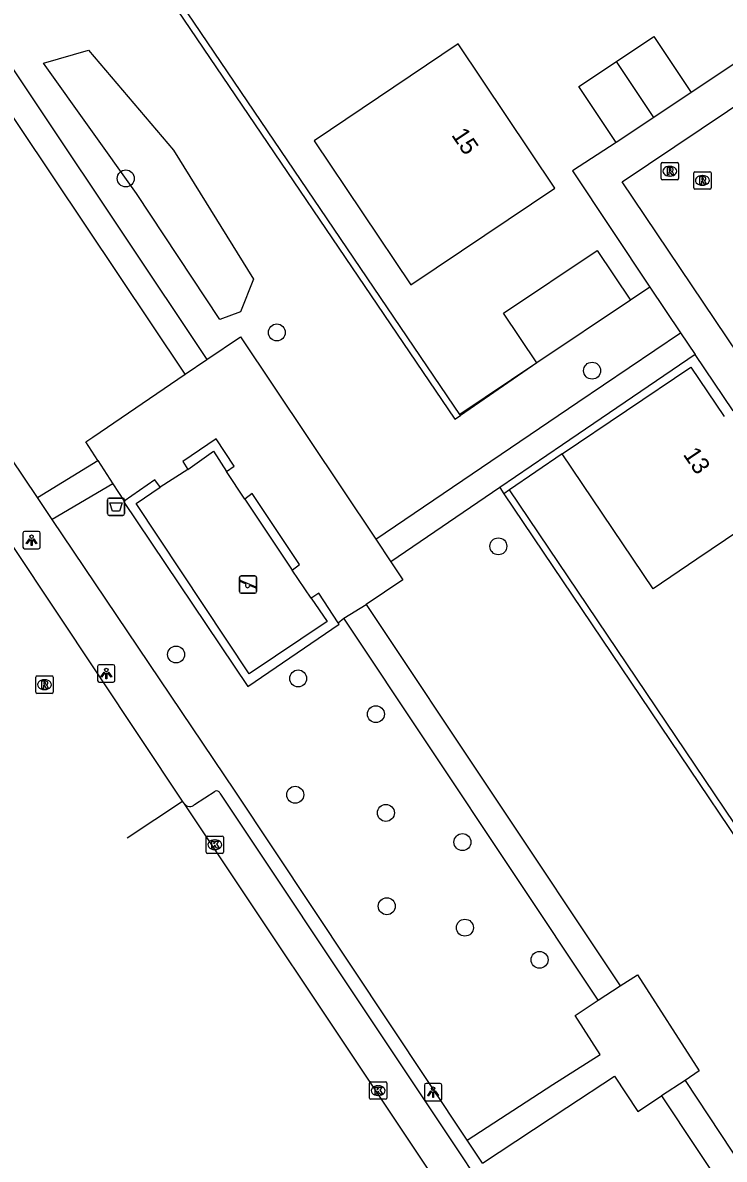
# Model space of a CAD drawing. Extents: x 158797 to 159887, y 384318 to 385255.
# Drawn here: x 158869.2 to 158909.7, y 384461 to 384526.5 of the extents above; entities that cross this region are included whole.
import ezdxf

# ---------------------------------------------------------------- set-up
doc = ezdxf.new("R2010")
doc.units = 0
for name, color, linetype in [('IMGEO_Afvalbak', 7, 'Continuous'), ('IMGEO_Boom', 7, 'Continuous'), ('IMGEO_Groenvoorziening', 7, 'Continuous'), ('IMGEO_Haag', 7, 'Continuous'), ('IMGEO_Hek', 7, 'Continuous'), ('IMGEO_Kolk', 7, 'Continuous'), ('IMGEO_Lichtpunt', 7, 'Continuous'), ('IMGEO_Pand', 7, 'Continuous'), ('IMGEO_Pand_nummerreeks', 7, 'Continuous'), ('IMGEO_Rijbaan_lokaal_gesloten', 7, 'Continuous'), ('IMGEO_Rijbaan_lokaal_open', 7, 'Continuous'), ('IMGEO_Rioolput', 7, 'Continuous'), ('IMGEO_Speelvoorziening', 7, 'Continuous'), ('IMGEO_Voetpad_gesloten', 7, 'Continuous'), ('IMGEO_Voetpad_open', 7, 'Continuous')]:
    doc.layers.add(name, color=color, linetype=linetype)

msp = doc.modelspace()

# ---------------------------------------------------------------- linework, layer by layer
at = {"layer": 'IMGEO_Afvalbak'}
for p, q in [((158874.117, 384498.218), (158874.117, 384499.018)), ((158874.117, 384499.018), (158874.117, 384498.218)), ((158874.217, 384499.118), (158875.007, 384499.118)), ((158875.007, 384499.118), (158874.217, 384499.118)), ((158875.107, 384499.018), (158875.107, 384498.218)), ((158875.107, 384498.218), (158875.107, 384499.018)), ((158875.007, 384498.118), (158874.217, 384498.118)), ((158874.217, 384498.118), (158875.007, 384498.118))]:
    msp.add_line(p, q, dxfattribs=at)
msp.add_lwpolyline([(158874.26, 384498.832), (158874.964, 384498.832), (158874.815, 384498.362), (158874.409, 384498.362), (158874.26, 384498.832)], dxfattribs=at)
for centre, start, end in [((158874.217, 384499.018), 90, 180), ((158874.217, 384499.018), 90, 180), ((158875.007, 384499.018), 0, 90), ((158875.007, 384499.018), 360, 90), ((158874.217, 384498.218), 180, 270), ((158874.217, 384498.218), 180, 270), ((158875.007, 384498.218), 270, 0), ((158875.007, 384498.218), 270, 0)]:
    msp.add_arc(centre, 0.1, start, end, dxfattribs=at)
at = {"layer": 'IMGEO_Boom'}
for centre in [(158875.176, 384517.546), (158883.886, 384508.664), (158902.055, 384506.46), (158896.653, 384496.333), (158878.076, 384490.096), (158885.116, 384488.717), (158889.596, 384486.655), (158884.945, 384482.012), (158890.173, 384480.961), (158894.581, 384479.277), (158890.223, 384475.578), (158894.728, 384474.344), (158899.028, 384472.491)]:
    msp.add_circle(centre, 0.489, dxfattribs=at)
at = {"layer": 'IMGEO_Groenvoorziening'}
for points in [[(158880.598, 384509.418), (158875.797, 384516.677), (158870.436, 384524.188), (158873.039, 384524.947), (158877.927, 384519.171), (158882.549, 384511.736), (158881.795, 384509.857), (158880.598, 384509.418)], [(158905.386, 384511.284), (158904.264, 384510.53)], [(158898.879, 384506.912), (158894.477, 384503.881)], [(158896.742, 384499.724), (158896.968, 384499.367)]]:
    msp.add_lwpolyline(points, dxfattribs=at)
at = {"layer": 'IMGEO_Haag'}
for points in [[(158888.595, 384535.724), (158877.743, 384528.574), (158877.404, 384528.36), (158894.144, 384503.66), (158894.477, 384503.881)], [(158894.477, 384503.881), (158877.967, 384528.242), (158888.815, 384535.39), (158888.595, 384535.724)], [(158878.753, 384500.771), (158880.231, 384501.817), (158880.988, 384500.643)], [(158885.871, 384493.335), (158886.795, 384491.989), (158882.291, 384488.979), (158875.776, 384498.796), (158877.163, 384499.736)], [(158882.033, 384499.049), (158884.771, 384494.96)], [(158921.522, 384463.645), (158897.3, 384499.591), (158896.968, 384499.367)], [(158896.968, 384499.367), (158921.188, 384463.426), (158921.522, 384463.645)], [(158875.08, 384498.942), (158875.049, 384498.921), (158882.212, 384488.25), (158887.474, 384491.846), (158887.423, 384491.924)]]:
    msp.add_lwpolyline(points, dxfattribs=at)
at = {"layer": 'IMGEO_Hek'}
for points in [[(158898.879, 384506.912), (158894.436, 384503.927)], [(158900.336, 384501.667), (158897.3, 384499.591)]]:
    msp.add_lwpolyline(points, dxfattribs=at)
at = {"layer": 'IMGEO_Kolk'}
for p, q in [((158879.811, 384478.703), (158879.811, 384479.555)), ((158879.886, 384479.629), (158880.738, 384479.629)), ((158880.299, 384479.409), (158880.324, 384479.409)), ((158880.812, 384479.555), (158880.812, 384478.703)), ((158880.322, 384478.849), (158880.297, 384478.849)), ((158880.738, 384478.629), (158879.886, 384478.629)), ((158889.227, 384464.524), (158889.227, 384465.376)), ((158889.302, 384465.45), (158890.154, 384465.45)), ((158889.715, 384465.23), (158889.74, 384465.23)), ((158890.228, 384465.376), (158890.228, 384464.524)), ((158890.154, 384464.45), (158889.302, 384464.45)), ((158889.738, 384464.67), (158889.713, 384464.67))]:
    msp.add_line(p, q, dxfattribs=at)
for points in [[(158879.811, 384478.703), (158879.811, 384479.555)], [(158879.886, 384479.629), (158880.738, 384479.629)], [(158880.132, 384479.329), (158880.255, 384479.329), (158880.255, 384479.178), (158880.385, 384479.329), (158880.549, 384479.329), (158880.403, 384479.178), (158880.556, 384478.929), (158880.404, 384478.929), (158880.319, 384479.093), (158880.255, 384479.026), (158880.255, 384478.929), (158880.132, 384478.929), (158880.132, 384479.329)], [(158880.812, 384479.555), (158880.812, 384478.703)], [(158880.738, 384478.629), (158879.886, 384478.629)], [(158889.227, 384464.524), (158889.227, 384465.376)], [(158889.302, 384465.45), (158890.154, 384465.45)], [(158889.548, 384465.15), (158889.671, 384465.15), (158889.671, 384464.999), (158889.801, 384465.15), (158889.965, 384465.15), (158889.819, 384464.999), (158889.972, 384464.75), (158889.82, 384464.75), (158889.735, 384464.914), (158889.671, 384464.847), (158889.671, 384464.75), (158889.548, 384464.75), (158889.548, 384465.15)], [(158890.228, 384465.376), (158890.228, 384464.524)], [(158890.154, 384464.45), (158889.302, 384464.45)]]:
    msp.add_lwpolyline(points, dxfattribs=at)
for centre, start, end in [((158879.888, 384479.553), 91.55205, 178.44795), ((158879.888, 384479.553), 91.55205, 178.44795), ((158880.736, 384479.553), 1.55205, 88.44795), ((158880.736, 384479.553), 1.55205, 88.44795), ((158879.888, 384478.705), 181.55205, 268.44795), ((158879.888, 384478.705), 181.55205, 268.44795), ((158880.736, 384478.705), 271.55205, 358.44795), ((158880.736, 384478.705), 271.55205, 358.44795), ((158889.304, 384465.374), 91.55205, 178.44795), ((158889.304, 384465.374), 91.55205, 178.44795), ((158890.152, 384465.374), 1.55205, 88.44795), ((158890.152, 384465.374), 1.55205, 88.44795), ((158889.304, 384464.526), 181.55205, 268.44795), ((158889.304, 384464.526), 181.55205, 268.44795), ((158890.152, 384464.526), 271.55205, 358.44795), ((158890.152, 384464.526), 271.55205, 358.44795)]:
    msp.add_arc(centre, 0.0765, start, end, dxfattribs=at)
for centre, major_axis, ratio, start_param, end_param in [((158880.298, 384479.129), (-0.387, 0.002), 0.722429, 4.712389, 7.853982), ((158880.323, 384479.129), (-0.39, 0.002), 0.717154, 1.570796, 4.712389), ((158889.714, 384464.95), (-0.387, 0.002), 0.722429, 4.712389, 7.853982), ((158889.739, 384464.95), (-0.39, 0.002), 0.717154, 1.570796, 4.712389)]:
    msp.add_ellipse(centre, major_axis=major_axis, ratio=ratio, start_param=start_param, end_param=end_param, dxfattribs=at)
at = {"layer": 'IMGEO_Lichtpunt'}
for p, q in [((158869.251, 384497.094), (158869.251, 384496.287)), ((158869.251, 384497.094), (158869.251, 384496.287)), ((158870.153, 384497.189), (158869.345, 384497.189)), ((158870.153, 384497.189), (158869.345, 384497.189)), ((158870.247, 384496.287), (158870.247, 384497.094)), ((158870.247, 384496.287), (158870.247, 384497.094)), ((158869.345, 384496.193), (158870.153, 384496.193)), ((158869.345, 384496.193), (158870.153, 384496.193)), ((158873.558, 384489.407), (158873.558, 384488.6)), ((158873.558, 384489.407), (158873.558, 384488.6)), ((158874.46, 384489.502), (158873.652, 384489.502)), ((158874.46, 384489.502), (158873.652, 384489.502)), ((158874.554, 384488.6), (158874.554, 384489.407)), ((158874.554, 384488.6), (158874.554, 384489.407)), ((158873.652, 384488.506), (158874.46, 384488.506)), ((158873.652, 384488.506), (158874.46, 384488.506)), ((158892.393, 384465.265), (158892.393, 384464.458)), ((158892.393, 384465.265), (158892.393, 384464.458)), ((158893.295, 384465.36), (158892.487, 384465.36)), ((158893.295, 384465.36), (158892.487, 384465.36)), ((158893.389, 384464.458), (158893.389, 384465.265)), ((158893.389, 384464.458), (158893.389, 384465.265)), ((158892.487, 384464.364), (158893.295, 384464.364)), ((158892.487, 384464.364), (158893.295, 384464.364))]:
    msp.add_line(p, q, dxfattribs=at)
for points in [[(158869.625, 384496.758), (158869.664, 384496.73), (158869.476, 384496.468), (158869.438, 384496.495), (158869.625, 384496.758)], [(158869.727, 384496.71), (158869.774, 384496.71), (158869.774, 384496.388), (158869.727, 384496.388), (158869.727, 384496.71)], [(158869.837, 384496.73), (158869.875, 384496.757), (158870.062, 384496.495), (158870.023, 384496.467), (158869.837, 384496.73)], [(158873.932, 384489.071), (158873.971, 384489.043), (158873.783, 384488.781), (158873.745, 384488.808), (158873.932, 384489.071)], [(158874.034, 384489.023), (158874.081, 384489.023), (158874.081, 384488.701), (158874.034, 384488.701), (158874.034, 384489.023)], [(158874.144, 384489.043), (158874.182, 384489.07), (158874.369, 384488.808), (158874.33, 384488.78), (158874.144, 384489.043)], [(158892.767, 384464.929), (158892.806, 384464.901), (158892.618, 384464.639), (158892.58, 384464.666), (158892.767, 384464.929)], [(158892.979, 384464.901), (158893.017, 384464.928), (158893.204, 384464.666), (158893.165, 384464.638), (158892.979, 384464.901)], [(158892.869, 384464.881), (158892.916, 384464.881), (158892.916, 384464.559), (158892.869, 384464.559), (158892.869, 384464.881)]]:
    msp.add_lwpolyline(points, dxfattribs=at)
for centre in [(158869.75, 384496.892), (158874.057, 384489.205), (158892.892, 384465.063)]:
    msp.add_circle(centre, 0.0994, dxfattribs=at)
for centre, start, end in [((158869.345, 384497.094), 90, 180), ((158869.345, 384497.094), 90, 180), ((158870.153, 384497.094), 0, 90), ((158870.153, 384497.094), 0, 90), ((158869.345, 384496.287), 180, 270), ((158869.345, 384496.287), 180, 270), ((158870.153, 384496.287), 270, 0), ((158870.153, 384496.287), 270, 360), ((158873.652, 384489.407), 90, 180), ((158873.652, 384489.407), 90, 180), ((158874.46, 384489.407), 0, 90), ((158874.46, 384489.407), 0, 90), ((158873.652, 384488.6), 180, 270), ((158873.652, 384488.6), 180, 270), ((158874.46, 384488.6), 270, 0), ((158874.46, 384488.6), 270, 360), ((158892.487, 384465.265), 90, 180), ((158892.487, 384465.265), 90, 180), ((158893.295, 384465.265), 0, 90), ((158893.295, 384465.265), 0, 90), ((158892.487, 384464.458), 180, 270), ((158892.487, 384464.458), 180, 270), ((158893.295, 384464.458), 270, 0), ((158893.295, 384464.458), 270, 360)]:
    msp.add_arc(centre, 0.0946, start, end, dxfattribs=at)
at = {"layer": 'IMGEO_Pand'}
for points in [[(158894.538, 384513.372), (158899.918, 384516.989), (158894.342, 384525.31), (158886.031, 384519.716), (158891.615, 384511.408), (158894.538, 384513.372)], [(158903.457, 384524.293), (158905.619, 384525.735), (158907.773, 384522.506)], [(158903.449, 384519.622), (158901.295, 384522.851), (158903.457, 384524.293)], [(158905.611, 384521.064), (158903.457, 384524.293)], [(158907.773, 384522.506), (158905.611, 384521.064)], [(158905.611, 384521.064), (158903.449, 384519.622)], [(158898.879, 384506.912), (158896.956, 384509.774), (158902.34, 384513.392), (158904.264, 384510.53)], [(158904.264, 384510.53), (158898.879, 384506.912)], [(158912.998, 384498.89), (158908.098, 384495.587), (158905.579, 384493.889), (158900.336, 384501.667), (158907.755, 384506.668), (158909.678, 384503.816)]]:
    msp.add_lwpolyline(points, dxfattribs=at)
at = {"layer": 'IMGEO_Rijbaan_lokaal_gesloten'}
for points in [[(158878.566, 384481.484), (158878.454, 384481.644)], [(158980.144, 384328.959), (158941.024, 384387.81), (158878.566, 384481.484)]]:
    msp.add_lwpolyline(points, dxfattribs=at)
at = {"layer": 'IMGEO_Rijbaan_lokaal_open'}
for points in [[(158981.152, 384497.194), (158937.214, 384467.664), (158903.79, 384517.357), (158947.914, 384546.992)], [(158878.454, 384481.644), (158868.69, 384496.319)], [(158875.263, 384479.53), (158875.263, 384479.53), (158878.454, 384481.644)]]:
    msp.add_lwpolyline(points, dxfattribs=at)
at = {"layer": 'IMGEO_Rioolput'}
for p, q in [((158906.04, 384517.536), (158906.04, 384518.388)), ((158906.115, 384518.462), (158906.967, 384518.462)), ((158906.528, 384518.242), (158906.553, 384518.242)), ((158907.041, 384518.388), (158907.041, 384517.536)), ((158906.967, 384517.462), (158906.115, 384517.462)), ((158906.551, 384517.682), (158906.526, 384517.682)), ((158907.913, 384517.006), (158907.913, 384517.858)), ((158907.988, 384517.932), (158908.84, 384517.932)), ((158908.401, 384517.712), (158908.426, 384517.712)), ((158908.914, 384517.858), (158908.914, 384517.006)), ((158908.84, 384516.932), (158907.988, 384516.932)), ((158908.424, 384517.152), (158908.399, 384517.152)), ((158869.989, 384487.93), (158869.989, 384488.782)), ((158870.064, 384488.856), (158870.916, 384488.856)), ((158870.477, 384488.636), (158870.502, 384488.636)), ((158870.99, 384488.782), (158870.99, 384487.93)), ((158870.916, 384487.856), (158870.064, 384487.856)), ((158870.5, 384488.076), (158870.475, 384488.076))]:
    msp.add_line(p, q, dxfattribs=at)
for points in [[(158906.04, 384517.536), (158906.04, 384518.388)], [(158906.115, 384518.462), (158906.967, 384518.462)], [(158906.629, 384518.16), (158906.377, 384518.162), (158906.377, 384517.762)], [(158906.555, 384518.081), (158906.501, 384518.081), (158906.501, 384518)], [(158906.501, 384518), (158906.553, 384518)], [(158907.041, 384518.388), (158907.041, 384517.536)], [(158906.967, 384517.462), (158906.115, 384517.462)], [(158906.377, 384517.762), (158906.501, 384517.762), (158906.501, 384517.924), (158906.512, 384517.924)], [(158906.559, 384517.895), (158906.63, 384517.762), (158906.77, 384517.762), (158906.705, 384517.888)], [(158907.913, 384517.006), (158907.913, 384517.858)], [(158907.988, 384517.932), (158908.84, 384517.932)], [(158908.502, 384517.63), (158908.25, 384517.632), (158908.25, 384517.232)], [(158908.25, 384517.232), (158908.374, 384517.232), (158908.374, 384517.394), (158908.385, 384517.394)], [(158908.428, 384517.551), (158908.374, 384517.551), (158908.374, 384517.47)], [(158908.374, 384517.47), (158908.426, 384517.47)], [(158908.432, 384517.365), (158908.503, 384517.232), (158908.643, 384517.232), (158908.578, 384517.358)], [(158908.914, 384517.858), (158908.914, 384517.006)], [(158908.84, 384516.932), (158907.988, 384516.932)], [(158869.989, 384487.93), (158869.989, 384488.782)], [(158870.064, 384488.856), (158870.916, 384488.856)], [(158870.578, 384488.554), (158870.326, 384488.556), (158870.326, 384488.156)], [(158870.99, 384488.782), (158870.99, 384487.93)], [(158870.916, 384487.856), (158870.064, 384487.856)], [(158870.326, 384488.156), (158870.45, 384488.156), (158870.45, 384488.318), (158870.461, 384488.318)], [(158870.504, 384488.475), (158870.45, 384488.475), (158870.45, 384488.394)], [(158870.45, 384488.394), (158870.502, 384488.394)], [(158870.508, 384488.289), (158870.579, 384488.156), (158870.719, 384488.156), (158870.654, 384488.282)]]:
    msp.add_lwpolyline(points, dxfattribs=at)
for centre, radius, start, end in [((158906.117, 384518.386), 0.0765, 91.55205, 178.44795), ((158906.117, 384518.386), 0.0765, 91.55205, 178.44795), ((158906.537, 384518.189), 0.19, 274.7715, 282.96867), ((158906.561, 384517.985), 0.0964, 77.00612, 93.18647), ((158906.575, 384518.042), 0.0378, 276.66336, 79.67722), ((158906.628, 384518.05), 0.109, 350.36119, 89.41601), ((158906.626, 384518.05), 0.112, 277.58423, 350.98172), ((158906.965, 384518.386), 0.0765, 1.55205, 88.44795), ((158906.965, 384518.386), 0.0765, 1.55205, 88.44795), ((158906.117, 384517.538), 0.0765, 181.55205, 268.44795), ((158906.117, 384517.538), 0.0765, 181.55205, 268.44795), ((158906.511, 384517.871), 0.0533, 26.02933, 88.69889), ((158906.61, 384517.835), 0.108, 29.51342, 73.79051), ((158906.965, 384517.538), 0.0765, 271.55205, 358.44795), ((158906.965, 384517.538), 0.0765, 271.55205, 358.44795), ((158907.99, 384517.856), 0.0765, 91.55205, 178.44795), ((158907.99, 384517.856), 0.0765, 91.55205, 178.44795), ((158908.384, 384517.341), 0.0533, 26.02933, 88.69889), ((158908.41, 384517.659), 0.19, 274.7715, 282.96867), ((158908.434, 384517.455), 0.0964, 77.00612, 93.18647), ((158908.448, 384517.512), 0.0378, 276.66336, 79.67722), ((158908.501, 384517.52), 0.109, 350.36119, 89.41601), ((158908.499, 384517.52), 0.112, 277.58423, 350.98172), ((158908.483, 384517.305), 0.108, 29.51342, 73.79051), ((158908.838, 384517.856), 0.0765, 1.55205, 88.44795), ((158908.838, 384517.856), 0.0765, 1.55205, 88.44795), ((158907.99, 384517.008), 0.0765, 181.55205, 268.44795), ((158907.99, 384517.008), 0.0765, 181.55205, 268.44795), ((158908.838, 384517.008), 0.0765, 271.55205, 358.44795), ((158908.838, 384517.008), 0.0765, 271.55205, 358.44795), ((158870.066, 384488.78), 0.0765, 91.55205, 178.44795), ((158870.066, 384488.78), 0.0765, 91.55205, 178.44795), ((158870.577, 384488.444), 0.109, 350.36119, 89.41601), ((158870.914, 384488.78), 0.0765, 1.55205, 88.44795), ((158870.914, 384488.78), 0.0765, 1.55205, 88.44795), ((158870.066, 384487.932), 0.0765, 181.55205, 268.44795), ((158870.066, 384487.932), 0.0765, 181.55205, 268.44795), ((158870.46, 384488.265), 0.0533, 26.02933, 88.69889), ((158870.486, 384488.583), 0.19, 274.7715, 282.96867), ((158870.51, 384488.379), 0.0964, 77.00612, 93.18647), ((158870.524, 384488.436), 0.0378, 276.66336, 79.67722), ((158870.575, 384488.444), 0.112, 277.58423, 350.98172), ((158870.559, 384488.229), 0.108, 29.51342, 73.79051), ((158870.914, 384487.932), 0.0765, 271.55205, 358.44795), ((158870.914, 384487.932), 0.0765, 271.55205, 358.44795)]:
    msp.add_arc(centre, radius, start, end, dxfattribs=at)
for centre, major_axis, ratio, start_param, end_param in [((158906.527, 384517.962), (-0.387, 0.002), 0.722429, 4.712389, 7.853982), ((158906.552, 384517.962), (-0.39, 0.002), 0.717154, 1.570796, 4.712389), ((158908.4, 384517.432), (-0.387, 0.002), 0.722429, 4.712389, 7.853982), ((158908.425, 384517.432), (-0.39, 0.002), 0.717154, 1.570796, 4.712389), ((158870.476, 384488.356), (-0.387, 0.002), 0.722429, 4.712389, 7.853982), ((158870.501, 384488.356), (-0.39, 0.002), 0.717154, 1.570796, 4.712389)]:
    msp.add_ellipse(centre, major_axis=major_axis, ratio=ratio, start_param=start_param, end_param=end_param, dxfattribs=at)
at = {"layer": 'IMGEO_Speelvoorziening'}
for p, q in [((158881.733, 384493.73), (158881.733, 384494.53)), ((158881.733, 384494.53), (158881.733, 384493.73)), ((158881.833, 384494.63), (158882.623, 384494.63)), ((158882.623, 384494.63), (158881.833, 384494.63)), ((158882.723, 384494.53), (158882.723, 384493.73)), ((158882.723, 384493.73), (158882.723, 384494.53)), ((158882.116, 384494.158), (158881.777, 384494.295)), ((158881.802, 384494.355), (158882.678, 384494.002)), ((158882.654, 384493.942), (158882.314, 384494.079)), ((158882.623, 384493.63), (158881.833, 384493.63)), ((158881.833, 384493.63), (158882.623, 384493.63))]:
    msp.add_line(p, q, dxfattribs=at)
for centre, radius, start, end in [((158881.833, 384494.53), 0.1, 90, 180), ((158881.833, 384494.53), 0.1, 90, 180), ((158882.623, 384494.53), 0.1, 0, 90), ((158882.623, 384494.53), 0.1, 360, 90), ((158881.79, 384494.325), 0.0327, 68.07798, 248.07798), ((158882.195, 384494.068), 0.12, 130.99278, 5.16318), ((158882.666, 384493.972), 0.0327, 248.07798, 68.07798), ((158881.833, 384493.73), 0.1, 180, 270), ((158881.833, 384493.73), 0.1, 180, 270), ((158882.623, 384493.73), 0.1, 270, 0), ((158882.623, 384493.73), 0.1, 270, 0)]:
    msp.add_arc(centre, radius, start, end, dxfattribs=at)
at = {"layer": 'IMGEO_Voetpad_gesloten'}
for points in [[(158870.092, 384499.142), (158873.56, 384501.288)], [(158873.56, 384501.288), (158874.438, 384499.934)], [(158874.438, 384499.934), (158870.941, 384497.878)], [(158870.941, 384497.878), (158870.092, 384499.142)]]:
    msp.add_lwpolyline(points, dxfattribs=at)
at = {"layer": 'IMGEO_Voetpad_open'}
for points in [[(158863.336, 384531.857), (158865.398, 384528.749), (158879.85, 384507.099)], [(158878.605, 384506.252), (158865.235, 384526.226), (158863.696, 384528.417), (158862.048, 384531.017)], [(158912.413, 384525.602), (158907.773, 384522.506)], [(158870.092, 384499.142), (158853.475, 384523.852), (158852.808, 384524.835)], [(158903.449, 384519.622), (158900.926, 384517.974), (158905.386, 384511.284)], [(158905.386, 384511.284), (158907.161, 384508.645)], [(158879.85, 384507.099), (158881.792, 384508.421), (158889.585, 384496.738)], [(158889.585, 384496.738), (158901.243, 384504.636), (158907.161, 384508.645)], [(158907.161, 384508.645), (158907.997, 384507.402)], [(158878.605, 384506.252), (158879.85, 384507.099)], [(158907.997, 384507.402), (158900.353, 384502.187), (158896.742, 384499.724)], [(158910.192, 384504.14), (158907.997, 384507.402)], [(158873.56, 384501.288), (158872.872, 384502.351), (158873.287, 384502.633), (158878.605, 384506.252)], [(158880.988, 384500.643), (158881.419, 384500.945), (158880.382, 384502.528), (158878.467, 384501.216), (158878.753, 384500.771)], [(158878.753, 384500.771), (158877.163, 384499.736)], [(158882.033, 384499.049), (158880.988, 384500.643)], [(158874.438, 384499.934), (158875.08, 384498.942)], [(158877.163, 384499.736), (158877.118, 384499.8), (158876.859, 384500.165), (158875.08, 384498.942)], [(158896.742, 384499.724), (158890.455, 384495.434)], [(158884.771, 384494.96), (158885.193, 384495.28), (158882.461, 384499.383), (158882.033, 384499.049)], [(158894.861, 384462.092), (158881.479, 384482.208), (158870.941, 384497.878)], [(158889.585, 384496.738), (158890.455, 384495.434)], [(158890.455, 384495.434), (158891.147, 384494.396), (158889.033, 384492.988)], [(158885.871, 384493.335), (158884.771, 384494.96)], [(158887.423, 384491.924), (158886.312, 384493.626), (158885.964, 384493.396), (158885.871, 384493.335)], [(158887.744, 384492.184), (158889.033, 384492.988)], [(158889.033, 384492.988), (158903.675, 384470.99)], [(158887.423, 384491.924), (158887.744, 384492.184)], [(158902.4, 384470.174), (158887.744, 384492.184)], [(158879.138, 384481.447), (158880.322, 384482.216)], [(158880.607, 384482.106), (158909.096, 384439.327), (158980.191, 384332.575), (158980.275, 384331.98), (158979.947, 384330.322)], [(158903.675, 384470.99), (158904.679, 384471.634), (158908.235, 384466.094), (158907.413, 384465.525)], [(158902.4, 384470.174), (158903.675, 384470.99)], [(158894.861, 384462.092), (158899.795, 384465.299), (158902.522, 384467.035), (158901.089, 384469.279), (158902.4, 384470.174)], [(158895.744, 384460.765), (158900.608, 384463.975), (158903.356, 384465.781), (158904.691, 384463.745), (158906.058, 384464.658)], [(158907.413, 384465.525), (158906.058, 384464.658)], [(158907.413, 384465.525), (158919.526, 384447.205)], [(158906.058, 384464.658), (158918.246, 384446.318)], [(158895.744, 384460.765), (158894.861, 384462.092)]]:
    msp.add_lwpolyline(points, dxfattribs=at)
for centre, radius, start, end in [((158880.405, 384482.008), 0.224, 26.01392, 111.7764), ((158878.867, 384481.694), 0.367, 214.94311, 317.65481)]:
    msp.add_arc(centre, radius, start, end, dxfattribs=at)

# ---------------------------------------------------------------- texts
at = {"layer": 'IMGEO_Pand_nummerreeks'}
for s, rotation, p in [('15', 303.82792, (158893.921, 384520.047)), ('13', 303.85587, (158907.271, 384501.63))]:
    msp.add_text(s, height=1, rotation=rotation, dxfattribs=at).set_placement(p)

doc.saveas('drawing.dxf')
